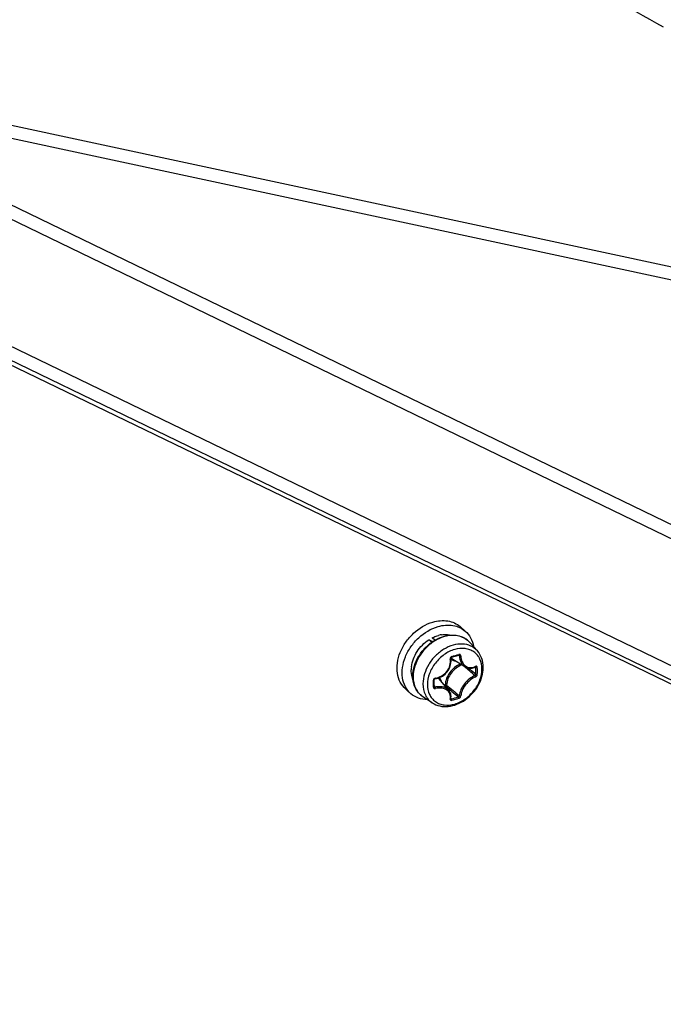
# Model space of a CAD drawing. Header units: millimetres. Extents: x 0 to 420, y 0 to 297.
# Tile 359 of 514: x 335 to 341, y 161 to 171. Entities that reach past the tile are written whole.
import ezdxf

# ---------------------------------------------------------------- set-up
doc = ezdxf.new("R2010")
doc.units = ezdxf.units.MM
doc.header["$LTSCALE"] = 23.1
doc.layers.get('0').update_dxf_attribs({"linetype": 'CONTINUOUS'})

msp = doc.modelspace()

# ---------------------------------------------------------------- linework, layer by layer
at = {"color": 7, "linetype": 'Continuous'}
for p, q in [((347.7173, 161.1834), (324.2777, 172.5103)), ((347.9178, 162.4829), (331.6248, 170.3754)), ((346.1344, 167.2731), (332.4991, 170.2006)), ((346.2223, 167.1272), (332.7181, 170.0265)), ((332.7284, 169.9815), (347.9521, 162.6069)), ((347.7008, 161.3624), (331.0272, 169.4393)), ((347.5608, 161.2931), (330.8872, 169.3701)), ((339.3309, 164.7894), (339.2809, 164.8327)), ((338.9802, 164.7055), (339.0192, 164.6894)), ((339.0078, 164.6816), (338.9802, 164.7055)), ((339.0382, 164.7014), (339.0121, 164.7241)), ((339.4481, 164.5981), (339.3763, 164.6792)), ((339.3284, 164.4433), (339.2032, 164.5209)), ((339.2637, 164.5555), (339.2754, 164.5493)), ((339.268, 164.557), (339.2673, 164.5566)), ((339.3214, 164.4476), (339.3276, 164.4425)), ((339.3632, 164.4306), (339.3774, 164.4186)), ((339.4265, 164.4408), (339.4333, 164.4373)), ((339.0313, 164.3087), (339.0312, 164.3191)), ((339.0314, 164.2956), (339.0313, 164.3087)), ((339.0314, 164.2819), (339.0314, 164.2956)), ((339.1732, 164.216), (339.0788, 164.3285)), ((338.8072, 164.1846), (338.7572, 164.2279)), ((339.0313, 164.26), (339.041, 164.2471)), ((339.0314, 164.269), (339.0314, 164.2819)), ((339.1381, 164.2693), (339.1303, 164.2671)), ((339.1426, 164.2569), (339.1396, 164.256)), ((339.0132, 164.096), (338.9228, 164.1555)), ((339.1922, 164.1363), (339.1922, 164.1368)), ((339.1922, 164.1359), (339.1922, 164.1363)), ((339.1931, 164.1428), (339.1987, 164.1351))]:
    msp.add_line(p, q, dxfattribs=at)
for points in [[(339.0423, 164.3303), (339.0542, 164.3323), (339.0693, 164.336), (339.084, 164.3411), (339.0981, 164.3475), (339.1117, 164.3552), (339.1246, 164.3641), (339.1366, 164.3741), (339.1478, 164.3851), (339.1579, 164.397), (339.1669, 164.4097), (339.1747, 164.4231), (339.1813, 164.4372), (339.1866, 164.4517), (339.1905, 164.4665), (339.193, 164.4816), (339.194, 164.4968), (339.1936, 164.5119), (339.1922, 164.5246)], [(339.1922, 164.5246), (339.1922, 164.5261), (339.1924, 164.5277), (339.1928, 164.5292), (339.1934, 164.5308), (339.1943, 164.5323), (339.1953, 164.5336), (339.1964, 164.5348), (339.1976, 164.5359), (339.199, 164.5367), (339.2003, 164.5373), (339.2008, 164.5374)], [(339.2008, 164.5374), (339.21, 164.5399), (339.2221, 164.5433), (339.2342, 164.5468), (339.2462, 164.5503), (339.2582, 164.5538), (339.2673, 164.5566)], [(339.2673, 164.5566), (339.2678, 164.5568), (339.2688, 164.5569), (339.2698, 164.5568), (339.2705, 164.5566), (339.2709, 164.5564)], [(339.3283, 164.4434), (339.335, 164.4396), (339.3446, 164.4354), (339.3546, 164.4322), (339.3651, 164.4302), (339.376, 164.4294), (339.387, 164.4298), (339.3982, 164.4314), (339.4094, 164.4342), (339.4206, 164.4382), (339.4292, 164.4421)], [(339.4292, 164.4421), (339.4301, 164.4424), (339.4306, 164.4426), (339.4309, 164.4426)], [(339.0312, 164.3191), (339.0313, 164.3203), (339.0317, 164.3219), (339.0324, 164.3236), (339.0335, 164.3251), (339.0348, 164.3266), (339.0362, 164.3278), (339.0379, 164.3289), (339.0396, 164.3297), (339.0414, 164.3302), (339.0423, 164.3303)], [(339.0312, 164.2527), (339.0312, 164.2561), (339.0314, 164.269)], [(339.0318, 164.2504), (339.0315, 164.2509), (339.0313, 164.2516), (339.0312, 164.2524), (339.0312, 164.2527)], [(339.1922, 164.1368), (339.1935, 164.1457), (339.1941, 164.1572), (339.1934, 164.1684), (339.1915, 164.1792), (339.1885, 164.1896), (339.1842, 164.1994), (339.1788, 164.2086), (339.1732, 164.216)]]:
    msp.add_lwpolyline(points, dxfattribs=at)
for centre, radius, start, end in [((352.1124, 190.4144), 22.576, 235.0731, 241.21994), ((339.1461, 164.4817), 0.2761, 99.13236, 105.26751), ((339.2294, 164.5491), 0.1962, 50.21099, 52.55698), ((339.2296, 164.5494), 0.1958, 47.22734, 50.21044), ((339.2289, 164.5486), 0.1969, 41.53016, 47.2187), ((339.2578, 164.609), 0.1036, 231.02796, 232.4183), ((339.2583, 164.6098), 0.1045, 232.42719, 238.20278), ((338.6548, 166.5674), 2.0958, 285.1573, 287.05436), ((339.0855, 164.4115), 0.2763, 172.94311, 179.02067), ((330.2253, 153.7028), 14.078, 49.48381, 49.71745), ((331.2768, 154.932), 12.4604, 49.15596, 49.48764), ((330.7672, 154.2223), 13.3455, 49.50625, 49.82093), ((339.3742, 164.5624), 0.1281, 294.56944, 296.3793), ((337.8889, 164.4039), 1.5447, 0.00466, 1.24001), ((337.9572, 164.4039), 1.4765, 358.73166, 0.00478), ((337.8908, 164.4031), 1.5576, 0.00435, 1.23968), ((337.9596, 164.4031), 1.4888, 358.73194, 0.00505), ((336.7674, 164.2807), 2.2571, 0.00371, 0.85699), ((339.0473, 164.3138), 0.0224, 97.07501, 105.67199), ((338.9987, 164.2613), 0.1045, 40.01139, 46.15737), ((336.8797, 164.2807), 2.1448, 359.12081, 0.00362), ((339.0284, 164.2527), 0.00278, 350.98932, 359.09365), ((348.2586, 174.9781), 14.0729, 229.62633, 229.94629), ((347.7417, 174.4658), 13.3342, 229.8909, 230.24479), ((346.8509, 173.3031), 11.8849, 229.94478, 230.3357), ((346.4716, 172.9387), 11.348, 230.24369, 230.64376), ((339.1948, 164.1382), 0.00339, 216.40821, 219.64724), ((338.8164, 165.5835), 1.498, 284.78581, 287.41773), ((338.8158, 165.5869), 1.5163, 284.78809, 287.41019)]:
    msp.add_arc(centre, radius, start, end, dxfattribs=at)
for points, knots in [([(338.7572, 164.2279), (338.7355, 164.2467), (338.6982, 164.2946), (338.6709, 164.384), (338.6721, 164.484), (338.7008, 164.5866), (338.7545, 164.6845), (338.8512, 164.7965), (338.9497, 164.8567), (339.0191, 164.8767)], [0, 0, 0, 0, 0.104396, 0.214712, 0.334327, 0.463303, 0.598992, 0.737102, 1, 1, 1, 1]), ([(339.0191, 164.8767), (339.0653, 164.8901), (339.1385, 164.8972), (339.2273, 164.8706), (339.2647, 164.8467), (339.281, 164.8327)], [0, 0, 0, 0, 0.524089, 0.765965, 1, 1, 1, 1]), ([(338.8072, 164.1846), (338.7855, 164.2034), (338.7482, 164.2513), (338.7209, 164.3407), (338.7221, 164.4407), (338.7508, 164.5433), (338.8045, 164.6412), (338.9012, 164.7532), (338.9997, 164.8134), (339.0691, 164.8334)], [0, 0, 0, 0, 0.104396, 0.214712, 0.334327, 0.463303, 0.598992, 0.737102, 1, 1, 1, 1]), ([(339.0691, 164.8334), (339.1153, 164.8468), (339.1885, 164.8539), (339.2773, 164.8273), (339.3147, 164.8034), (339.331, 164.7894)], [0, 0, 0, 0, 0.524089, 0.765965, 1, 1, 1, 1]), ([(339.331, 164.7894), (339.3521, 164.7711), (339.3886, 164.7248), (339.4064, 164.669), (339.4112, 164.6399)], [0, 0, 0, 0, 0.486811, 1, 1, 1, 1]), ([(338.8114, 164.4455), (338.8177, 164.4968), (338.8584, 164.5987), (338.935, 164.676), (338.9802, 164.7055)], [0, 0, 0, 0, 0.489346, 1, 1, 1, 1]), ([(338.8249, 164.353), (338.8249, 164.4214), (338.8605, 164.5275), (338.9489, 164.638), (339.0071, 164.6833), (339.0382, 164.7015)], [0, 0, 0, 0, 0.484994, 0.744206, 1, 1, 1, 1]), ([(339.0427, 164.6977), (339.0114, 164.6792), (338.953, 164.6334), (338.8645, 164.5221), (338.8285, 164.4158), (338.8285, 164.3473)], [0, 0, 0, 0, 0.256449, 0.516507, 1, 1, 1, 1]), ([(339.0121, 164.7241), (339.0171, 164.7266), (339.0369, 164.7362), (339.0576, 164.7437), (339.0734, 164.748)], [0, 0, 0, 0, 0.255242, 1, 1, 1, 1]), ([(339.0382, 164.7015), (339.0466, 164.7064), (339.0799, 164.7243), (339.1159, 164.7374), (339.1433, 164.7435)], [0, 0, 0, 0, 0.257132, 1, 1, 1, 1]), ([(339.1494, 164.7407), (339.1403, 164.7387), (339.1032, 164.7287), (339.0678, 164.7125), (339.0427, 164.6977)], [0, 0, 0, 0, 0.242244, 1, 1, 1, 1]), ([(339.1023, 164.7543), (339.1103, 164.7555), (339.1412, 164.759), (339.1729, 164.7565), (339.1951, 164.7506)], [0, 0, 0, 0, 0.260904, 1, 1, 1, 1]), ([(339.1433, 164.7435), (339.1652, 164.7484), (339.2091, 164.7535), (339.2736, 164.7453), (339.3313, 164.7208), (339.3629, 164.6942), (339.3763, 164.6792)], [0, 0, 0, 0, 0.266294, 0.518775, 0.761309, 1, 1, 1, 1]), ([(339.3487, 164.7049), (339.3357, 164.7148), (339.3066, 164.7317), (339.2396, 164.7515), (339.1847, 164.7486), (339.1494, 164.7407)], [0, 0, 0, 0, 0.235668, 0.47873, 1, 1, 1, 1]), ([(339.4481, 164.5981), (339.4307, 164.6178), (339.3857, 164.6508), (339.3016, 164.6691), (339.2105, 164.6567), (339.1207, 164.6163), (339.0399, 164.5518), (338.9566, 164.4457), (338.9229, 164.3449), (338.9229, 164.2799)], [0, 0, 0, 0, 0.104646, 0.214456, 0.334319, 0.464647, 0.602133, 0.741336, 1, 1, 1, 1]), ([(339.4928, 164.4241), (339.4928, 164.4564), (339.4837, 164.5052), (339.4502, 164.5586), (339.4167, 164.5897), (339.3759, 164.6112), (339.3127, 164.6264), (339.2239, 164.6165), (339.1237, 164.5658), (339.0391, 164.4843), (338.9817, 164.3835), (338.9662, 164.3082), (338.9662, 164.2721)], [0, 0, 0, 0, 0.116061, 0.170531, 0.224017, 0.278077, 0.33415, 0.455161, 0.589255, 0.730676, 0.870373, 1, 1, 1, 1]), ([(339.5047, 164.4383), (339.5047, 164.4677), (339.496, 164.5258), (339.4667, 164.5771), (339.4481, 164.5981)], [0, 0, 0, 0, 0.512172, 1, 1, 1, 1]), ([(339.0446, 164.336), (339.0656, 164.3386), (339.1076, 164.353), (339.1574, 164.3966), (339.1871, 164.4552), (339.19, 164.4989), (339.1869, 164.5194)], [0, 0, 0, 0, 0.248621, 0.503909, 0.756865, 1, 1, 1, 1]), ([(339.2028, 164.5445), (339.1978, 164.5432), (339.1887, 164.5359), (339.1861, 164.5246), (339.1869, 164.5194)], [0, 0, 0, 0, 0.497502, 1, 1, 1, 1]), ([(339.1869, 164.5196), (339.1883, 164.5201), (339.1905, 164.5208), (339.1924, 164.523), (339.1923, 164.5239)], [0, 0, 0, 0, 0.636699, 1, 1, 1, 1]), ([(339.193, 164.5168), (339.1961, 164.5148), (339.2094, 164.5075), (339.2241, 164.5029), (339.2354, 164.5009)], [0, 0, 0, 0, 0.245657, 1, 1, 1, 1]), ([(339.2028, 164.5445), (339.203, 164.5429), (339.2032, 164.5404), (339.2018, 164.5377), (339.2008, 164.5374)], [0, 0, 0, 0, 0.627461, 1, 1, 1, 1]), ([(339.2695, 164.5638), (339.2696, 164.563), (339.2697, 164.5608), (339.2693, 164.558), (339.268, 164.557)], [0, 0, 0, 0, 0.317821, 1, 1, 1, 1]), ([(339.2889, 164.5488), (339.2886, 164.5536), (339.2855, 164.5611), (339.2765, 164.5649), (339.2717, 164.5645), (339.2695, 164.5638)], [0, 0, 0, 0, 0.506274, 0.74763, 1, 1, 1, 1]), ([(339.2754, 164.5493), (339.2754, 164.55), (339.2748, 164.5529), (339.2727, 164.5554), (339.2709, 164.5564)], [0, 0, 0, 0, 0.26474, 1, 1, 1, 1]), ([(339.2754, 164.5493), (339.2764, 164.5276), (339.2832, 164.4955), (339.3057, 164.461), (339.3204, 164.4483), (339.3283, 164.4434)], [0, 0, 0, 0, 0.53086, 0.77212, 1, 1, 1, 1]), ([(339.2888, 164.549), (339.2865, 164.5484), (339.282, 164.5481), (339.2774, 164.5485), (339.2754, 164.5493)], [0, 0, 0, 0, 0.535787, 1, 1, 1, 1]), ([(339.2889, 164.5488), (339.2898, 164.5296), (339.2972, 164.4932), (339.3247, 164.456), (339.3541, 164.44), (339.3866, 164.4331), (339.4122, 164.4389), (339.4275, 164.4459)], [0, 0, 0, 0, 0.278831, 0.524545, 0.640418, 0.756075, 1, 1, 1, 1]), ([(338.8261, 164.3249), (338.8232, 164.3318), (338.8127, 164.3611), (338.8089, 164.3927), (338.8093, 164.4162)], [0, 0, 0, 0, 0.24096, 1, 1, 1, 1]), ([(338.9662, 164.2721), (338.9662, 164.2397), (338.9753, 164.191), (339.0088, 164.1376), (339.0423, 164.1064), (339.0831, 164.0849), (339.1463, 164.0697), (339.2351, 164.0797), (339.3353, 164.1304), (339.4199, 164.2118), (339.4773, 164.3126), (339.4928, 164.388), (339.4928, 164.4241)], [0, 0, 0, 0, 0.116061, 0.170531, 0.224017, 0.278077, 0.33415, 0.455161, 0.589255, 0.730676, 0.870373, 1, 1, 1, 1]), ([(339.0132, 164.096), (339.0351, 164.0817), (339.0858, 164.0608), (339.1695, 164.0573), (339.2546, 164.0793), (339.3349, 164.1238), (339.4051, 164.187), (339.4768, 164.2869), (339.5047, 164.3789), (339.5047, 164.4383)], [0, 0, 0, 0, 0.11099, 0.226939, 0.3499, 0.479569, 0.613404, 0.747536, 1, 1, 1, 1]), ([(339.2846, 164.4705), (339.2443, 164.4536), (339.1744, 164.3963), (339.14, 164.3116), (339.1381, 164.2693)], [0, 0, 0, 0, 0.508297, 1, 1, 1, 1]), ([(339.2988, 164.4617), (339.2585, 164.4472), (339.188, 164.3923), (339.1531, 164.3092), (339.1512, 164.2676)], [0, 0, 0, 0, 0.506537, 1, 1, 1, 1]), ([(339.4313, 164.4477), (339.4314, 164.447), (339.4314, 164.445), (339.4305, 164.4427), (339.4292, 164.4421)], [0, 0, 0, 0, 0.311988, 1, 1, 1, 1]), ([(339.4333, 164.4373), (339.4333, 164.4379), (339.4332, 164.4399), (339.4321, 164.442), (339.4309, 164.4427)], [0, 0, 0, 0, 0.299348, 1, 1, 1, 1]), ([(339.448, 164.4368), (339.4479, 164.4408), (339.4454, 164.4477), (339.4371, 164.4498), (339.4331, 164.4486), (339.4312, 164.4476)], [0, 0, 0, 0, 0.501065, 0.7339, 1, 1, 1, 1]), ([(339.448, 164.4368), (339.4456, 164.4357), (339.4405, 164.4351), (339.4353, 164.436), (339.4333, 164.4373)], [0, 0, 0, 0, 0.519253, 1, 1, 1, 1]), ([(338.9228, 164.1555), (338.9074, 164.1656), (338.8791, 164.1903), (338.8366, 164.2544), (338.8249, 164.3138), (338.8249, 164.353)], [0, 0, 0, 0, 0.241408, 0.48582, 1, 1, 1, 1]), ([(338.8285, 164.3473), (338.8285, 164.309), (338.8397, 164.2512), (338.8808, 164.1889), (338.908, 164.1652), (338.9228, 164.1555)], [0, 0, 0, 0, 0.517981, 0.760912, 1, 1, 1, 1]), ([(339.0413, 164.3354), (339.0366, 164.334), (339.0281, 164.3286), (339.0242, 164.319), (339.0243, 164.3145)], [0, 0, 0, 0, 0.515379, 1, 1, 1, 1]), ([(339.0243, 164.3145), (339.0253, 164.3146), (339.0279, 164.3152), (339.0312, 164.3172), (339.0312, 164.3191)], [0, 0, 0, 0, 0.337798, 1, 1, 1, 1]), ([(339.0444, 164.336), (339.0443, 164.3346), (339.0442, 164.3327), (339.043, 164.3304), (339.0423, 164.3303)], [0, 0, 0, 0, 0.653706, 1, 1, 1, 1]), ([(339.1032, 164.2994), (339.102, 164.3032), (339.0965, 164.3177), (339.0883, 164.3313), (339.0808, 164.34)], [0, 0, 0, 0, 0.256486, 1, 1, 1, 1]), ([(339.426, 164.3582), (339.4066, 164.3513), (339.3685, 164.3288), (339.3217, 164.2815), (339.2879, 164.2253), (339.2765, 164.1838), (339.2754, 164.1642)], [0, 0, 0, 0, 0.240504, 0.508011, 0.771047, 1, 1, 1, 1]), ([(339.4312, 164.3456), (339.413, 164.3389), (339.3772, 164.3174), (339.3331, 164.2726), (339.3011, 164.2197), (339.29, 164.1807), (339.2889, 164.1623)], [0, 0, 0, 0, 0.240191, 0.508131, 0.771537, 1, 1, 1, 1]), ([(339.426, 164.3582), (339.427, 164.3587), (339.4312, 164.3618), (339.4334, 164.3673), (339.4333, 164.3712)], [0, 0, 0, 0, 0.22923, 1, 1, 1, 1]), ([(339.4313, 164.3457), (339.4316, 164.3492), (339.43, 164.3542), (339.4269, 164.3576), (339.426, 164.3582)], [0, 0, 0, 0, 0.765063, 1, 1, 1, 1]), ([(339.4312, 164.3456), (339.4334, 164.3465), (339.4422, 164.3519), (339.4478, 164.3623), (339.448, 164.3701)], [0, 0, 0, 0, 0.23682, 1, 1, 1, 1]), ([(339.448, 164.3701), (339.4456, 164.369), (339.4404, 164.3685), (339.4352, 164.3697), (339.4333, 164.3712)], [0, 0, 0, 0, 0.514589, 1, 1, 1, 1]), ([(338.9229, 164.2799), (338.9229, 164.2432), (338.9336, 164.1878), (338.973, 164.1281), (338.9991, 164.1053), (339.0132, 164.096)], [0, 0, 0, 0, 0.517891, 0.760854, 1, 1, 1, 1]), ([(339.0243, 164.2478), (339.0252, 164.248), (339.0278, 164.2486), (339.0309, 164.2504), (339.0311, 164.2523)], [0, 0, 0, 0, 0.320164, 1, 1, 1, 1]), ([(339.0243, 164.2478), (339.0243, 164.2456), (339.0252, 164.2409), (339.0317, 164.2337), (339.0399, 164.233), (339.0446, 164.234)], [0, 0, 0, 0, 0.242796, 0.480959, 1, 1, 1, 1]), ([(339.0318, 164.2504), (339.0328, 164.2491), (339.0357, 164.247), (339.0392, 164.2468), (339.041, 164.2471)], [0, 0, 0, 0, 0.481244, 1, 1, 1, 1]), ([(339.1732, 164.216), (339.1664, 164.2241), (339.1491, 164.2382), (339.1167, 164.2502), (339.0795, 164.2535), (339.0539, 164.2501), (339.041, 164.2471)], [0, 0, 0, 0, 0.220991, 0.459498, 0.719842, 1, 1, 1, 1]), ([(339.0444, 164.234), (339.0443, 164.2364), (339.0435, 164.2409), (339.042, 164.2452), (339.041, 164.2471)], [0, 0, 0, 0, 0.525808, 1, 1, 1, 1]), ([(339.1869, 164.1328), (339.1898, 164.1488), (339.1885, 164.1745), (339.1725, 164.2029), (339.1478, 164.2261), (339.1026, 164.2414), (339.0642, 164.2384), (339.0446, 164.234)], [0, 0, 0, 0, 0.233033, 0.345382, 0.460439, 0.711705, 1, 1, 1, 1]), ([(339.1381, 164.2694), (339.1404, 164.2699), (339.145, 164.27), (339.1495, 164.2688), (339.1512, 164.2676)], [0, 0, 0, 0, 0.52676, 1, 1, 1, 1]), ([(339.1381, 164.2694), (339.1381, 164.267), (339.139, 164.2626), (339.1411, 164.2584), (339.1426, 164.2569)], [0, 0, 0, 0, 0.522055, 1, 1, 1, 1]), ([(339.1426, 164.2569), (339.1459, 164.2582), (339.1496, 164.2619), (339.1511, 164.2664), (339.1512, 164.2676)], [0, 0, 0, 0, 0.759447, 1, 1, 1, 1]), ([(338.9663, 164.1265), (338.9369, 164.1272), (338.8792, 164.1369), (338.8283, 164.1664), (338.8072, 164.1846)], [0, 0, 0, 0, 0.513149, 1, 1, 1, 1]), ([(339.1869, 164.1328), (339.1865, 164.1308), (339.1865, 164.1268), (339.1915, 164.1198), (339.1988, 164.1198), (339.2028, 164.1208)], [0, 0, 0, 0, 0.250804, 0.476639, 1, 1, 1, 1]), ([(339.1869, 164.1326), (339.1876, 164.1328), (339.1898, 164.1334), (339.1919, 164.1352), (339.1922, 164.1368)], [0, 0, 0, 0, 0.302268, 1, 1, 1, 1]), ([(339.1938, 164.1349), (339.1941, 164.1348), (339.1958, 164.1344), (339.1975, 164.1347), (339.1987, 164.1351)], [0, 0, 0, 0, 0.218072, 1, 1, 1, 1]), ([(339.2028, 164.1208), (339.2031, 164.1234), (339.2024, 164.1284), (339.2004, 164.1332), (339.1987, 164.1351)], [0, 0, 0, 0, 0.509293, 1, 1, 1, 1]), ([(339.2648, 164.1542), (339.2661, 164.1545), (339.2707, 164.1564), (339.2749, 164.1606), (339.2754, 164.1642)], [0, 0, 0, 0, 0.267515, 1, 1, 1, 1]), ([(339.2695, 164.1401), (339.2698, 164.1426), (339.2689, 164.1477), (339.2666, 164.1524), (339.2648, 164.1542)], [0, 0, 0, 0, 0.505426, 1, 1, 1, 1]), ([(339.2695, 164.1401), (339.272, 164.1409), (339.281, 164.1454), (339.2884, 164.1548), (339.2889, 164.1623)], [0, 0, 0, 0, 0.259636, 1, 1, 1, 1]), ([(339.2888, 164.1621), (339.2855, 164.1608), (339.2802, 164.161), (339.2762, 164.1635), (339.2754, 164.1642)], [0, 0, 0, 0, 0.766641, 1, 1, 1, 1])]:
    msp.add_open_spline(points, degree=3, knots=knots, dxfattribs=at)
msp.add_open_spline([(339.1922, 164.136), (339.1926, 164.1355), (339.1932, 164.1351), (339.1938, 164.1349)], degree=3, dxfattribs=at)

doc.saveas('drawing.dxf')
